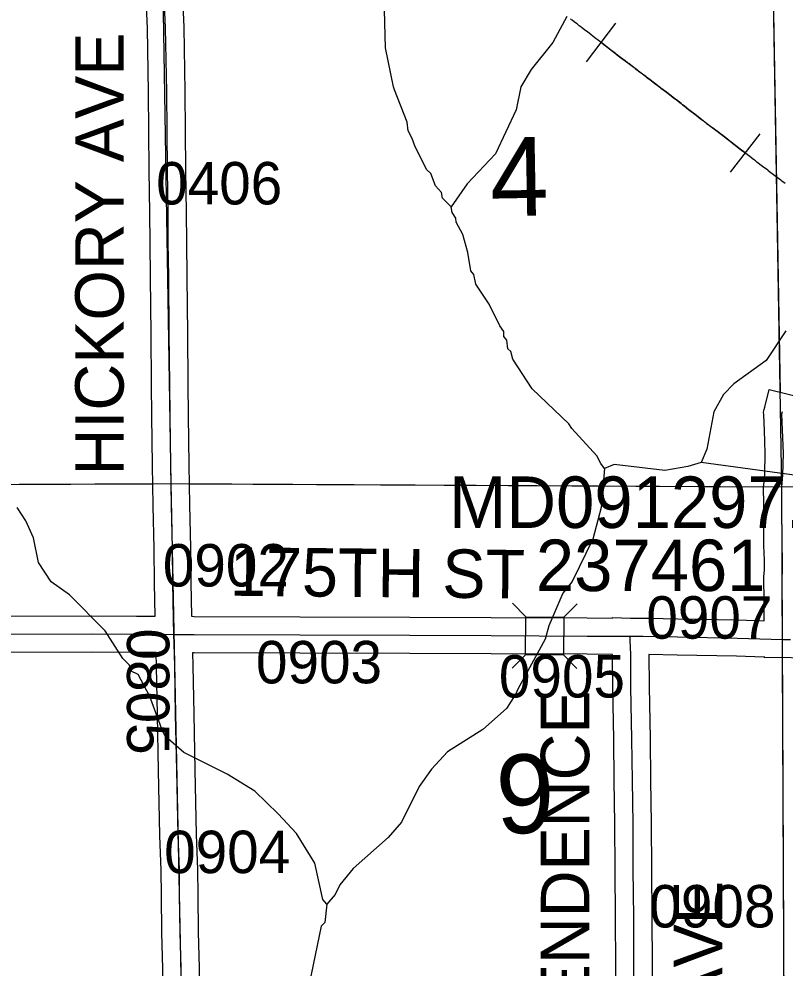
# Model space of a CAD drawing. Extents: x 23.6 to 68.7, y -63 to -29.
# Drawn here: x 40.326 to 41.591, y -41.451 to -39.882 of the extents above; entities that cross this region are included whole.
import ezdxf

# ---------------------------------------------------------------- set-up
doc = ezdxf.new("R2010")
doc.units = 0
for name, color, linetype in [('tdCoHydroRiver', 7, 'Continuous'), ('tdCoPipe', 7, 'Continuous'), ('tdCoSecRdNmbr', 7, 'Continuous'), ('tdCoSecRdTxt', 7, 'Continuous'), ('tdCoSecRteBand', 7, 'Continuous'), ('tdCoSecRteCL', 7, 'Continuous'), ('tdCoSectLine', 7, 'Continuous'), ('tdCoSectLinePart', 7, 'Continuous'), ('tdCoSectNmbr', 7, 'Continuous'), ('tdCoStrucSec', 7, 'Continuous'), ('tdCoStrucSecCoName', 7, 'Continuous'), ('tdCoStrucSecFHWANum', 7, 'Continuous'), ('tdCoSurfAsphalt', 7, 'Continuous'), ('tdCoSurfGravel', 7, 'Continuous')]:
    doc.layers.add(name, color=color, linetype=linetype)

msp = doc.modelspace()

# ---------------------------------------------------------------- linework, layer by layer
at = {"layer": 'tdCoHydroRiver'}
for points in [[(41.0396, -40.1925), (41.0253, -40.1784), (41.0236, -40.169), (41.014, -40.158), (41.006, -40.1376), (40.9996, -40.1313), (40.9803, -40.0936), (40.9754, -40.0795), (40.969, -40.0669), (40.9673, -40.0527), (40.9462, -39.9993), (40.9446, -39.9945), (40.9314, -39.9299), (40.929, -39.8463)], [(41.2308, -39.8782), (41.2075, -39.921), (41.1716, -39.9655), (41.1546, -39.9941), (41.147, -40.0321), (41.113, -40.105), (41.0661, -40.1544), (41.0396, -40.1925)], [(41.2931, -40.6242), (41.2867, -40.6164), (41.2803, -40.6038), (41.2388, -40.5584), (41.234, -40.5506), (41.1735, -40.4927), (41.1415, -40.4441), (41.1382, -40.4315), (41.1334, -40.4268), (41.1317, -40.4126), (41.1269, -40.4064), (41.1268, -40.3985), (41.1204, -40.3891), (41.1027, -40.3529), (41.0803, -40.32), (41.077, -40.3042), (41.0722, -40.298), (41.0672, -40.268), (41.059, -40.2381), (41.0478, -40.2177), (41.0477, -40.2114), (41.0413, -40.202), (41.0396, -40.1925)], [(41.5925, -40.3972), (41.5598, -40.4464), (41.5065, -40.4848), (41.4893, -40.5024), (41.4738, -40.5309), (41.4617, -40.5926), (41.4525, -40.6148)], [(41.4525, -40.6148), (41.4304, -40.6213), (41.3926, -40.628), (41.3088, -40.6177), (41.2931, -40.6242)], [(41.6263, -40.6384), (41.4525, -40.6148)], [(41.2931, -40.6242), (41.2874, -40.689), (41.2737, -40.7412), (41.2396, -40.811), (41.224, -40.8301), (41.2009, -40.884), (41.1948, -40.9061), (41.1498, -40.9886), (41.1467, -40.9965), (41.1311, -41.0204), (41.092, -41.0555), (41.0339, -41.0923), (41.0074, -41.121), (40.9871, -41.1496), (40.9577, -41.2083), (40.9358, -41.2338), (40.8779, -41.2848), (40.8561, -41.3119), (40.8483, -41.3277), (40.8343, -41.3436)], [(40.8343, -41.3436), (40.8279, -41.3358), (40.8147, -41.2759), (40.7842, -41.2273), (40.7539, -41.1944), (40.7157, -41.1569), (40.6697, -41.1289), (40.5983, -41.0933), (40.568, -41.0668), (40.5632, -41.0573), (40.5422, -41.0007), (40.5229, -40.9646), (40.5102, -40.9584), (40.5085, -40.9489), (40.4974, -40.938), (40.4685, -40.8925), (40.4096, -40.8331), (40.3794, -40.8113), (40.3585, -40.7799), (40.3503, -40.7389), (40.3374, -40.7106), (40.323, -40.6887)], [(40.8343, -41.3436), (40.8314, -41.3737), (40.8251, -41.38), (40.7919, -41.5398), (40.7861, -41.5951), (40.7838, -41.6772), (40.7793, -41.7009), (40.7611, -41.7832), (40.7596, -41.7942), (40.7534, -41.8038), (40.752, -41.8274), (40.7353, -41.8907), (40.7338, -41.9065), (40.7278, -41.9319), (40.7203, -41.9809), (40.719, -42.0093), (40.7146, -42.0456), (40.6947, -42.1058), (40.6909, -42.21), (40.694, -42.3663), (40.6888, -42.6552)]]:
    msp.add_lwpolyline(points, dxfattribs=at)
at = {"layer": 'tdCoPipe'}
for p, q in [((41.2633, -39.9532), (41.3116, -39.8892)), ((41.5008, -40.1353), (41.5502, -40.0721))]:
    msp.add_line(p, q, dxfattribs=at)
for points in [[(41.5916, -40.1542), (41.5858, -40.1499), (41.584, -40.1485), (41.5743, -40.1412), (41.5635, -40.133), (41.5625, -40.1322), (41.5541, -40.1258), (41.5447, -40.1185), (41.5423, -40.1167), (41.5405, -40.1152), (41.5369, -40.1125), (41.5322, -40.1089), (41.5311, -40.1081), (41.5293, -40.1067), (41.523, -40.1018), (41.5192, -40.0989), (41.5148, -40.0954), (41.5086, -40.0906), (41.5071, -40.0895), (41.4974, -40.0819), (41.4964, -40.0811), (41.4934, -40.0788), (41.4861, -40.0732), (41.4844, -40.0719), (41.4791, -40.0678), (41.4757, -40.0654), (41.4746, -40.0645), (41.4704, -40.0614), (41.4676, -40.0592), (41.4665, -40.0585), (41.4616, -40.0547), (41.4561, -40.0506), (41.4533, -40.0484), (41.4455, -40.0423), (41.4442, -40.0414), (41.4338, -40.0332), (41.4324, -40.0322), (41.4245, -40.026), (41.4218, -40.024), (41.4195, -40.0221), (41.4116, -40.0161), (41.41, -40.0148), (41.4084, -40.0135), (41.4006, -40.0076), (41.3982, -40.0056), (41.3952, -40.0034), (41.3861, -39.9966), (41.3853, -39.9958), (41.381, -39.9925), (41.3799, -39.9916), (41.3734, -39.9867), (41.3679, -39.9825), (41.3668, -39.9818), (41.3623, -39.9783), (41.3612, -39.9775), (41.3556, -39.9732), (41.3492, -39.9685), (41.3479, -39.9674), (41.3436, -39.9641), (41.3416, -39.9626), (41.3329, -39.9559), (41.3317, -39.9551), (41.3271, -39.9516), (41.3234, -39.9486), (41.3196, -39.9458), (41.3124, -39.9404), (41.3114, -39.9396), (41.3009, -39.9315), (41.289, -39.9224), (41.2828, -39.9178), (41.277, -39.9133), (41.2676, -39.906), (41.2652, -39.9042), (41.2597, -39.9), (41.2552, -39.8965), (41.2537, -39.8952), (41.2514, -39.8935), (41.2478, -39.8906), (41.245, -39.8885), (41.2429, -39.8869), (41.2398, -39.8845), (41.2385, -39.8835), (41.2368, -39.8821)], [(41.2874, -39.9212), (41.289, -39.9224), (41.301, -39.9315), (41.3114, -39.9396), (41.3125, -39.9403), (41.3196, -39.9457), (41.3234, -39.9486), (41.3271, -39.9515), (41.3317, -39.955), (41.3329, -39.9559), (41.3417, -39.9626), (41.3436, -39.9641), (41.348, -39.9674), (41.3493, -39.9684), (41.3556, -39.9731), (41.3613, -39.9775), (41.3624, -39.9782), (41.3669, -39.9818), (41.3679, -39.9825), (41.3735, -39.9867), (41.38, -39.9916), (41.381, -39.9925), (41.3854, -39.9957), (41.3862, -39.9965), (41.3952, -40.0034), (41.3982, -40.0056), (41.4007, -40.0076), (41.4084, -40.0135), (41.4101, -40.0147), (41.4117, -40.016), (41.4195, -40.0221), (41.4219, -40.024), (41.4245, -40.026), (41.4325, -40.0321), (41.4338, -40.0332), (41.4442, -40.0414), (41.4455, -40.0422), (41.4534, -40.0484), (41.4562, -40.0505), (41.4616, -40.0547), (41.4666, -40.0584), (41.4676, -40.0592), (41.4705, -40.0614), (41.4747, -40.0645), (41.4757, -40.0653), (41.4791, -40.0678), (41.4844, -40.0718), (41.4861, -40.0731), (41.4934, -40.0788), (41.4965, -40.0811), (41.4975, -40.0819), (41.5072, -40.0894), (41.5087, -40.0906), (41.5148, -40.0954), (41.5192, -40.0988), (41.523, -40.1017), (41.5255, -40.1037)]]:
    msp.add_lwpolyline(points, dxfattribs=at)
at = {"layer": 'tdCoSecRteBand'}
for points in [[(40.2456, -40.868), (40.4455, -40.8675), (40.4456, -40.8675), (40.4457, -40.8675), (40.52, -40.868), (40.551, -40.8681), (40.5501, -40.8138), (40.5501, -40.8137), (40.5501, -40.8137), (40.5494, -40.7565), (40.5478, -40.686), (40.5478, -40.6859), (40.5478, -40.6858), (40.5466, -40.6194), (40.5466, -40.6193), (40.5466, -40.6192), (40.5456, -40.5382), (40.5449, -40.4851), (40.5449, -40.4851), (40.5449, -40.485), (40.5442, -40.4026), (40.5433, -40.3092), (40.5426, -40.2514), (40.5426, -40.2513), (40.5426, -40.2512), (40.5424, -40.2025), (40.5412, -40.1325), (40.5412, -40.1323), (40.5412, -40.1322), (40.5407, -40.0679), (40.54, -40.0032), (40.5381, -39.8978), (40.536, -39.8474)], [(40.596, -39.8457), (40.5981, -39.8956), (40.5981, -39.896), (40.5981, -39.8963), (40.6, -40.0023), (40.6, -40.0024), (40.6, -40.0025), (40.6007, -40.0673), (40.6007, -40.0673), (40.6007, -40.0674), (40.6012, -40.1316), (40.6024, -40.2017), (40.6024, -40.2019), (40.6024, -40.202), (40.6026, -40.2508), (40.6033, -40.3085), (40.6033, -40.3085), (40.6033, -40.3085), (40.6042, -40.402), (40.6042, -40.402), (40.6042, -40.402), (40.6049, -40.4844), (40.6056, -40.5374), (40.6056, -40.5374), (40.6056, -40.5375), (40.6066, -40.6184), (40.6078, -40.6847), (40.6094, -40.7553), (40.6094, -40.7555), (40.6094, -40.7556), (40.6101, -40.8129), (40.611, -40.8685), (40.612, -40.8685), (40.6154, -40.8686), (40.7901, -40.8692), (40.9715, -40.8698), (41.1059, -40.8702), (41.106, -40.8702), (41.106, -40.8702), (41.2646, -40.8712), (41.3061, -40.8713), (41.3061, -40.8706), (41.3358, -40.8714), (41.357, -40.8714), (41.3573, -40.8714), (41.3573, -40.8714), (41.3654, -40.8715), (41.3654, -40.8716), (41.414, -40.8725), (41.4141, -40.8725), (41.4141, -40.8725), (41.5125, -40.8745), (41.5126, -40.8745), (41.5127, -40.8745), (41.5569, -40.8758), (41.5566, -40.8417), (41.5562, -40.8061), (41.5561, -40.8048), (41.5562, -40.8035), (41.5571, -40.7916), (41.5571, -40.776), (41.5563, -40.7518), (41.5563, -40.7514), (41.5563, -40.751), (41.556, -40.6834), (41.5558, -40.6551), (41.5558, -40.6537), (41.556, -40.6522), (41.5577, -40.6338), (41.5584, -40.5991), (41.5572, -40.5619), (41.5559, -40.5358), (41.5556, -40.5313), (41.5567, -40.527), (41.5577, -40.5231), (41.565, -40.494), (41.6232, -40.5085)], [(40.564, -41.4816), (40.5637, -41.4501), (40.5621, -41.3912), (40.5621, -41.391), (40.5621, -41.3907), (40.5614, -41.3294), (40.5614, -41.3294), (40.5614, -41.3294), (40.5609, -41.288), (40.5588, -41.2306), (40.5588, -41.2303), (40.5588, -41.2301), (40.5567, -41.1233), (40.5546, -41.0315), (40.5546, -41.0314), (40.5546, -41.0312), (40.5534, -40.9512), (40.5527, -40.9292), (40.5526, -40.9292), (40.5526, -40.9281), (40.5197, -40.928), (40.4455, -40.9275), (40.2456, -40.928)], [(41.3126, -41.527), (41.3116, -41.4454), (41.3116, -41.4452), (41.3116, -41.4451), (41.3114, -41.3657), (41.3105, -41.2871), (41.3105, -41.2869), (41.3105, -41.2868), (41.3101, -41.2112), (41.3091, -41.1398), (41.3091, -41.1398), (41.3091, -41.1397), (41.3083, -41.0718), (41.3065, -40.9856), (41.3065, -40.9854), (41.3065, -40.9852), (41.3062, -40.9323), (41.3061, -40.9313), (41.3053, -40.9313), (41.2644, -40.9312), (41.2643, -40.9312), (41.2643, -40.9312), (41.1057, -40.9302), (40.9713, -40.9298), (40.9713, -40.9298), (40.9713, -40.9298), (40.7899, -40.9292), (40.7899, -40.9292), (40.7899, -40.9292), (40.6152, -40.9286), (40.6151, -40.9286), (40.6151, -40.9286), (40.6127, -40.9286), (40.6134, -40.9495), (40.6134, -40.9498), (40.6134, -40.95), (40.6146, -41.0302), (40.6167, -41.1219), (40.6167, -41.122), (40.6167, -41.122), (40.6188, -41.2286), (40.6209, -41.2862), (40.6209, -41.2865), (40.6209, -41.2869), (40.6214, -41.3287), (40.6221, -41.3898), (40.6237, -41.4487), (40.6237, -41.449), (40.6237, -41.4493), (40.624, -41.4817)], [(41.6163, -40.9375), (41.5869, -40.9366), (41.5576, -40.9371), (41.5576, -40.9358), (41.5563, -40.9358), (41.5112, -40.9345), (41.4129, -40.9325), (41.3662, -40.9316), (41.3665, -40.9846), (41.3683, -41.0707), (41.3683, -41.0708), (41.3683, -41.071), (41.3691, -41.139), (41.3701, -41.2105), (41.3701, -41.2106), (41.3701, -41.2108), (41.3705, -41.2864), (41.3714, -41.3651), (41.3714, -41.3652), (41.3714, -41.3654), (41.3716, -41.4448), (41.3726, -41.5264)]]:
    msp.add_lwpolyline(points, dxfattribs=at)
at = {"layer": 'tdCoSecRteCL'}
for points in [[(40.5818, -40.8983), (40.581, -40.8727), (40.5801, -40.8133), (40.5794, -40.756), (40.5778, -40.6853), (40.5766, -40.6188), (40.5756, -40.5378), (40.5749, -40.4847), (40.5742, -40.4023), (40.5733, -40.3088), (40.5726, -40.251), (40.5724, -40.2022), (40.5712, -40.132), (40.5707, -40.0676), (40.57, -40.0028), (40.5681, -39.8969), (40.566, -39.8461), (40.567, -39.7858), (40.5675, -39.716)], [(41.5871, -40.9066), (41.587, -40.8957), (41.5866, -40.8414), (41.5862, -40.8057), (41.5871, -40.7927), (41.5871, -40.7755), (41.5863, -40.7508), (41.586, -40.6832), (41.5858, -40.655), (41.5876, -40.6356), (41.5885, -40.5989), (41.5871, -40.5606), (41.5858, -40.5343), (41.5868, -40.5303)], [(39.5801, -40.9019), (39.7166, -40.9004), (39.8662, -40.8994), (39.9795, -40.899), (40.0469, -40.8984), (40.1496, -40.8975), (40.2456, -40.898), (40.4455, -40.8975), (40.5198, -40.898), (40.5571, -40.8982), (40.5818, -40.8983)], [(40.594, -41.482), (40.5937, -41.4496), (40.5921, -41.3904), (40.5914, -41.3291), (40.5909, -41.2873), (40.5888, -41.2295), (40.5867, -41.1226), (40.5846, -41.0308), (40.5834, -40.9505), (40.5822, -40.9138), (40.5818, -40.8983)], [(40.5818, -40.8983), (40.6153, -40.8986), (40.79, -40.8992), (40.9714, -40.8998), (41.1058, -40.9002), (41.2645, -40.9012), (41.3354, -40.9014)], [(41.3507, -41.8959), (41.3493, -41.8869), (41.3482, -41.848), (41.3465, -41.7697), (41.3444, -41.7005), (41.3444, -41.6822), (41.3442, -41.6589), (41.3433, -41.6329), (41.3429, -41.6037), (41.3426, -41.5267), (41.3416, -41.445), (41.3414, -41.3654), (41.3405, -41.2867), (41.3401, -41.2109), (41.3391, -41.1394), (41.3383, -41.0713), (41.3365, -40.985), (41.3362, -40.9316), (41.3352, -40.9079), (41.3354, -40.9014)], [(41.3354, -40.9014), (41.357, -40.9014), (41.4135, -40.9025), (41.5119, -40.9045), (41.5871, -40.9066)], [(41.5871, -40.9066), (41.5999, -40.907)]]:
    msp.add_lwpolyline(points, dxfattribs=at)
at = {"layer": 'tdCoSectLine'}
for points in [[(41.5683, -39.6541), (41.5855, -40.655)], [(40.5611, -39.6683), (40.5768, -40.6493)], [(41.5855, -40.655), (42.5785, -40.6268)], [(39.5739, -40.6537), (40.5768, -40.6493)], [(40.5768, -40.6493), (41.5855, -40.655)], [(40.5768, -40.6493), (40.5972, -41.6509)], [(41.5855, -40.655), (41.5896, -41.6477)]]:
    msp.add_lwpolyline(points, dxfattribs=at)
at = {"layer": 'tdCoSectLinePart'}
for points in [[(41.5688, -39.6843), (41.5828, -40.4985)], [(39.6038, -40.6536), (40.5468, -40.6495)], [(40.6068, -40.6495), (41.5555, -40.6548)], [(41.5866, -40.9363), (41.5896, -41.6477)]]:
    msp.add_lwpolyline(points, dxfattribs=at)
at = {"layer": 'tdCoStrucSec'}
for p, q in [((41.1631, -40.8693), (41.1411, -40.847)), ((41.2257, -40.8697), (41.2479, -40.8477)), ((41.1627, -40.9319), (41.1404, -40.9539)), ((41.2253, -40.9323), (41.2473, -40.9546))]:
    msp.add_line(p, q, dxfattribs=at)
msp.add_lwpolyline([(41.1631, -40.8693), (41.2257, -40.8697), (41.2253, -40.9323), (41.1627, -40.9319)], close=True, dxfattribs=at)
at = {"layer": 'tdCoSurfAsphalt'}
msp.add_lwpolyline([(40.5198, -40.898), (40.5571, -40.8982), (40.5818, -40.8983), (40.6153, -40.8986), (40.79, -40.8992), (40.9714, -40.8998), (41.1058, -40.9002), (41.2645, -40.9012), (41.3354, -40.9014), (41.357, -40.9014), (41.4135, -40.9025), (41.5119, -40.9045), (41.5871, -40.9066), (41.5999, -40.907)], dxfattribs=at)
at = {"layer": 'tdCoSurfGravel'}
for points in [[(40.594, -41.482), (40.5937, -41.4496), (40.5921, -41.3904), (40.5914, -41.3291), (40.5909, -41.2873), (40.5888, -41.2295), (40.5867, -41.1226), (40.5846, -41.0308), (40.5834, -40.9505), (40.5822, -40.9138), (40.5818, -40.8983), (40.581, -40.8727), (40.5801, -40.8133), (40.5794, -40.756), (40.5778, -40.6853), (40.5766, -40.6188), (40.5756, -40.5378), (40.5749, -40.4847), (40.5742, -40.4023), (40.5733, -40.3088), (40.5726, -40.251), (40.5724, -40.2022), (40.5712, -40.132), (40.5707, -40.0676), (40.57, -40.0028), (40.5681, -39.8969), (40.566, -39.8461)], [(41.5871, -40.9066), (41.587, -40.8957), (41.5866, -40.8414), (41.5862, -40.8057), (41.5871, -40.7927), (41.5871, -40.7755), (41.5863, -40.7508), (41.586, -40.6832), (41.5858, -40.655), (41.5876, -40.6356), (41.5885, -40.5989), (41.5871, -40.5606), (41.5858, -40.5343), (41.5868, -40.5303)], [(39.5801, -40.9019), (39.7166, -40.9004), (39.8662, -40.8994), (39.9795, -40.899), (40.0469, -40.8984), (40.1496, -40.8975), (40.2456, -40.898), (40.4455, -40.8975), (40.5198, -40.898)], [(41.3442, -41.6589), (41.3433, -41.6329), (41.3429, -41.6037), (41.3426, -41.5267), (41.3416, -41.445), (41.3414, -41.3654), (41.3405, -41.2867), (41.3401, -41.2109), (41.3391, -41.1394), (41.3383, -41.0713), (41.3365, -40.985), (41.3362, -40.9316), (41.3352, -40.9079), (41.3354, -40.9014)]]:
    msp.add_lwpolyline(points, dxfattribs=at)

# ---------------------------------------------------------------- texts
at = {"layer": 'tdCoSecRdNmbr'}
for s, rotation, p in [('0406', 0.0317, (40.5526, -40.1886)), ('0902', 0.0317, (40.5636, -40.8193)), ('0907', 0.0323, (41.362, -40.9054)), ('0805', 270.0295, (40.5043, -40.8886)), ('0903', 0.0319, (40.7174, -40.9792)), ('0905', 0.0322, (41.1186, -41.0026)), ('0904', 0.0317, (40.5658, -41.2925)), ('0908', 0.0323, (41.3671, -41.3822))]:
    msp.add_text(s, height=0.07, rotation=rotation, dxfattribs=at).set_placement(p)
at = {"layer": 'tdCoSecRdTxt'}
for s, rotation, p in [('HICKORY AVE', 90, (40.4989, -40.6358)), ('175TH ST', 359.4681, (40.674, -40.8345)), ('INDEPENDENCE', 90, (41.2678, -41.8409)), ('AVE', 90, (41.4874, -41.5195))]:
    msp.add_text(s, height=0.08, rotation=rotation, dxfattribs=at).set_placement(p)
at = {"layer": 'tdCoSectNmbr'}
for s, p in [('4', (41.105, -40.2084)), ('9', (41.1145, -41.2273))]:
    msp.add_text(s, height=0.13, rotation=1.0321, dxfattribs=at).set_placement(p)
at = {"layer": 'tdCoStrucSecCoName'}
msp.add_text('MD091297.0', height=0.085, dxfattribs=at).set_placement((41.0362, -40.7226))
at = {"layer": 'tdCoStrucSecFHWANum'}
msp.add_text('237461', height=0.085, dxfattribs=at).set_placement((41.1796, -40.8268))

doc.saveas('drawing.dxf')
